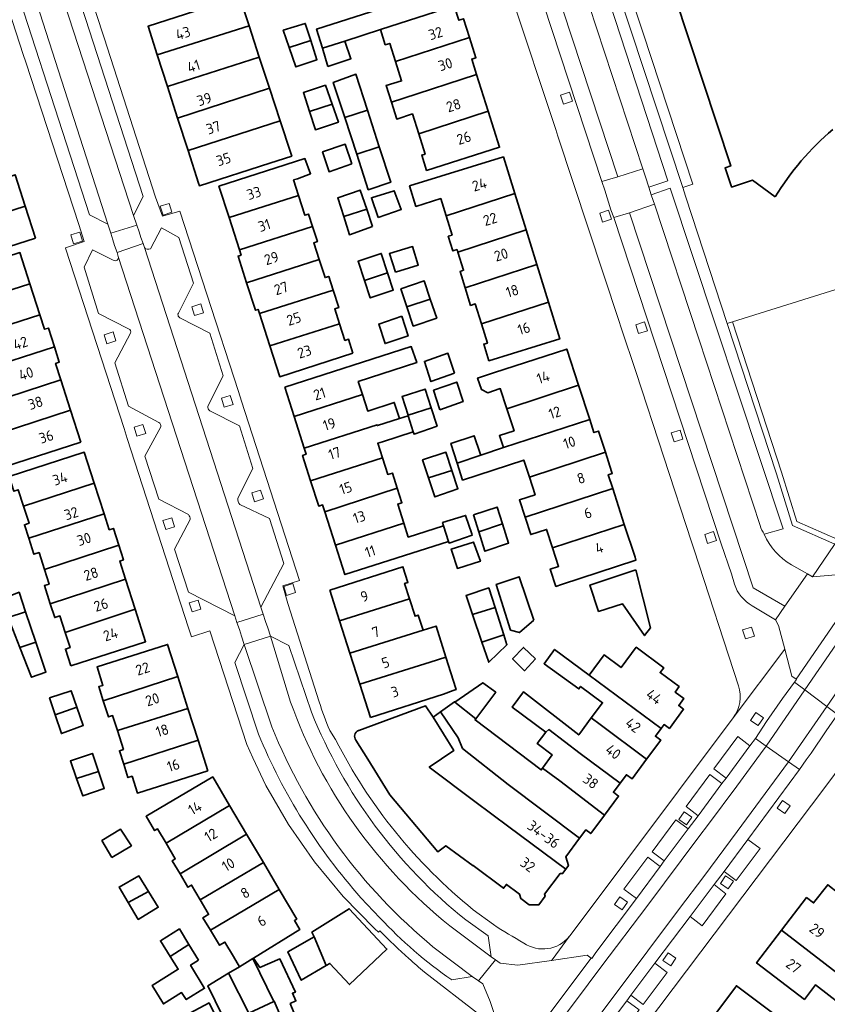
# Model space of a CAD drawing. Extents: x 150256 to 156914, y 461459 to 469481.
# Tile 336 of 656: x 155535 to 155638, y 463819 to 463946. Entities that reach past the tile are written whole.
import ezdxf
from ezdxf.enums import TextEntityAlignment as Align

# ---------------------------------------------------------------- set-up
doc = ezdxf.new("R2010")
doc.units = 0
doc.header["$LTSCALE"] = 0.75
for name, color, linetype, lineweight in [('B-RO-GR-GROENVOORZIENING-GV', 251, 'CONTINUOUS', 18), ('B-RO-GR-HAAG-GV', 251, 'CONTINUOUS', 13), ('B-RO-OG-BEBOUWING-GV', 6, 'CONTINUOUS', 35), ('B-RO-OG-BEBOUWING-T18', 1, 'CONTINUOUS', 18), ('B-RO-OG-TERREIN_CULTUURSCHEIDING-GV', 251, 'CONTINUOUS', 18), ('B-RO-VH-VERHARDING_ASFALT-GV', 251, 'CONTINUOUS', 18), ('B-RO-VH-VERHARDING_BETONSTRAATSTEEN-GV', 251, 'CONTINUOUS', 18), ('B-RO-VH-VERHARDING_TEGEL-GV', 251, 'CONTINUOUS', 18)]:
    doc.layers.add(name, color=color, linetype=linetype, lineweight=lineweight)
doc.styles.add('NLCS-ISO-M200-T18', font='NLCS-ISO.ttf', dxfattribs={"height": 360})

msp = doc.modelspace()

# ---------------------------------------------------------------- linework, layer by layer
at = {"layer": 'B-RO-GR-GROENVOORZIENING-GV'}
for points in [[(155605.555, 463935.318), (155605.188, 463936.461), (155604.045, 463936.094), (155604.412, 463934.951)], [(155554.18, 463921.074), (155553.827, 463922.22), (155552.68, 463921.868), (155553.033, 463920.721)], [(155610.577, 463920.186), (155610.21, 463921.329), (155609.067, 463920.962), (155609.434, 463919.819)], [(155542.698, 463917.386), (155542.345, 463918.533), (155541.198, 463918.18), (155541.551, 463917.033)], [(155558.223, 463908.172), (155557.87, 463909.319), (155556.724, 463908.966), (155557.076, 463907.819)], [(155615.201, 463905.883), (155614.834, 463907.026), (155613.691, 463906.659), (155614.058, 463905.516)], [(155639.634, 463879.109), (155634.383, 463881.418), (155632.402, 463887.748), (155626.101, 463907.005), (155625.433, 463906.795), (155631.735, 463887.535), (155633.81, 463880.905), (155639.232, 463878.521)], [(155546.985, 463904.573), (155546.632, 463905.72), (155545.485, 463905.367), (155545.838, 463904.22)], [(155562.016, 463896.429), (155561.663, 463897.576), (155560.516, 463897.223), (155560.869, 463896.076)], [(155550.808, 463892.703), (155550.455, 463893.85), (155549.308, 463893.497), (155549.661, 463892.35)], [(155619.747, 463891.994), (155619.38, 463893.137), (155618.237, 463892.77), (155618.604, 463891.627)], [(155565.91, 463884.305), (155565.557, 463885.452), (155564.41, 463885.1), (155564.763, 463883.953)], [(155554.516, 463880.742), (155554.163, 463881.889), (155553.016, 463881.537), (155553.369, 463880.39)], [(155624.052, 463878.975), (155623.685, 463880.118), (155622.542, 463879.751), (155622.909, 463878.608)], [(155570.036, 463872.295), (155569.683, 463873.442), (155568.536, 463873.089), (155568.889, 463871.942)], [(155557.896, 463870.176), (155557.544, 463871.323), (155556.397, 463870.97), (155556.749, 463869.823)], [(155628.921, 463866.724), (155628.554, 463867.867), (155627.411, 463867.5), (155627.778, 463866.357)], [(155628.409, 463855.91), (155629.401, 463855.234), (155630.077, 463856.226), (155629.085, 463856.902)], [(155631.833, 463844.632), (155632.825, 463843.956), (155633.501, 463844.948), (155632.509, 463845.624)], [(155619.226, 463843.182), (155620.218, 463842.506), (155620.894, 463843.498), (155619.902, 463844.174)], [(155624.551, 463834.968), (155625.543, 463834.292), (155626.219, 463835.284), (155625.227, 463835.96)], [(155610.964, 463832.272), (155611.956, 463831.596), (155612.632, 463832.588), (155611.64, 463833.264)], [(155617.186, 463825.088), (155618.178, 463824.412), (155618.854, 463825.404), (155617.862, 463826.08)]]:
    msp.add_lwpolyline(points, close=True, dxfattribs=at)
at = {"layer": 'B-RO-GR-HAAG-GV'}
msp.add_lwpolyline([(155639.232, 463878.521), (155639.634, 463879.109), (155634.383, 463881.418), (155632.402, 463887.748), (155626.101, 463907.005), (155625.433, 463906.795), (155631.735, 463887.535), (155633.81, 463880.905)], close=True, dxfattribs=at)
at = {"layer": 'B-RO-OG-BEBOUWING-GV'}
msp.add_lwpolyline([(155610.631, 463960.235), (155615.654, 463953.82), (155616.898, 463954.231), (155625.886, 463927.027), (155625.158, 463926.787), (155625.2, 463926.659), (155625.925, 463924.465), (155625.981, 463924.297), (155628.687, 463925.191), (155631.59, 463923.036)], dxfattribs=at)
for points in [[(155588.947, 463952.195), (155579.945, 463949.321), (155580.649, 463947.097), (155572.742, 463944.569), (155573.483, 463942.119), (155576.342, 463943.02), (155580.938, 463944.499), (155590.408, 463947.575)], [(155564.074, 463944.999), (155562.859, 463948.711), (155560.714, 463948.02), (155551.11, 463944.929), (155552.286, 463941.276)], [(155582.856, 463940.411), (155592.369, 463943.485), (155591.604, 463945.905), (155590.997, 463945.713), (155590.408, 463947.575), (155580.938, 463944.499), (155581.554, 463942.552), (155582.122, 463942.732)], [(155553.598, 463937.199), (155565.387, 463940.986), (155564.074, 463944.999), (155552.286, 463941.276)], [(155569.215, 463942.214), (155571.979, 463943.101), (155571.271, 463945.305), (155568.46, 463944.414)], [(155569.215, 463942.214), (155570.069, 463939.722), (155572.769, 463940.638), (155571.979, 463943.101)], [(155574.195, 463939.762), (155577.134, 463940.763), (155576.342, 463943.02), (155573.483, 463942.119)], [(155582.328, 463935.196), (155583.805, 463935.66), (155593.26, 463938.743), (155592.636, 463940.716), (155593.19, 463940.891), (155592.369, 463943.485), (155582.856, 463940.411), (155583.639, 463937.932), (155581.662, 463937.317)], [(155565.387, 463940.986), (155553.598, 463937.199), (155554.898, 463933.161), (155566.687, 463937.011)], [(155576.345, 463933.228), (155579.262, 463934.179), (155577.777, 463938.77), (155574.87, 463937.739)], [(155585.838, 463931.13), (155594.741, 463934.058), (155593.26, 463938.743), (155583.805, 463935.66), (155582.328, 463935.196), (155583.012, 463933.019), (155585.025, 463933.7)], [(155566.687, 463937.011), (155554.898, 463933.161), (155556.244, 463928.982), (155568.07, 463932.786)], [(155571.83, 463933.996), (155574.724, 463934.926), (155573.865, 463937.376), (155571.035, 463936.432)], [(155574.724, 463934.926), (155571.83, 463933.996), (155572.595, 463931.653), (155575.527, 463932.636)], [(155579.262, 463934.179), (155576.345, 463933.228), (155577.887, 463928.514), (155580.786, 463929.468)], [(155594.741, 463934.058), (155585.838, 463931.13), (155586.654, 463928.548), (155586.235, 463928.416), (155586.857, 463926.449), (155596.212, 463929.407)], [(155568.07, 463932.786), (155556.244, 463928.982), (155557.589, 463924.803), (155557.695, 463924.473), (155566.755, 463927.389), (155569.543, 463928.286), (155569.427, 463928.639)], [(155577.268, 463927.271), (155576.413, 463929.801), (155573.514, 463928.813), (155574.341, 463926.263)], [(155580.786, 463929.468), (155577.887, 463928.514), (155579.373, 463923.971), (155582.257, 463924.922)], [(155561.506, 463920.388), (155570.433, 463923.222), (155569.788, 463925.228), (155570.266, 463925.382), (155571.97, 463926.007), (155571.241, 463927.964), (155560.21, 463924.415)], [(155589.354, 463920.61), (155598.172, 463923.486), (155596.72, 463928.182), (155584.667, 463924.457), (155585.486, 463921.827), (155588.67, 463922.821)], [(155525.759, 463918.78), (155535.345, 463921.854), (155534.069, 463925.895), (155524.961, 463922.952), (155525.638, 463920.809), (155525.165, 463920.66)], [(155576.218, 463920.515), (155579.168, 463921.454), (155578.346, 463923.912), (155575.455, 463922.945)], [(155570.433, 463923.222), (155561.506, 463920.388), (155562.835, 463916.256), (155572.229, 463919.246), (155571.713, 463920.849), (155571.245, 463920.699)], [(155580.626, 463920.417), (155583.59, 463921.43), (155582.693, 463923.84), (155579.761, 463922.947)], [(155598.172, 463923.486), (155589.354, 463920.61), (155590.114, 463918.15), (155589.639, 463918.003), (155590.219, 463916.126), (155590.772, 463916.297), (155590.876, 463915.962), (155599.608, 463918.84)], [(155536.646, 463917.737), (155535.345, 463921.854), (155525.759, 463918.78), (155526.307, 463917.046), (155526.801, 463917.202), (155527.541, 463914.861)], [(155579.905, 463919.253), (155579.168, 463921.454), (155576.218, 463920.515), (155576.949, 463918.187)], [(155562.835, 463916.256), (155563.05, 463915.588), (155562.653, 463915.461), (155563.754, 463912.037), (155573.067, 463915.023), (155572.377, 463917.167), (155572.849, 463917.319), (155572.229, 463919.246)], [(155591.793, 463911.387), (155600.989, 463914.373), (155599.608, 463918.84), (155590.876, 463915.962), (155591.594, 463913.64), (155591.14, 463913.499)], [(155582.872, 463913.375), (155585.775, 463914.281), (155585.043, 463916.684), (155582.085, 463915.785)], [(155535.937, 463911.893), (155534.654, 463915.896), (155524.988, 463912.799), (155523.535, 463912.334), (155524.815, 463908.334), (155526.846, 463908.984)], [(155578.871, 463912.344), (155581.856, 463913.289), (155581.034, 463915.791), (155578.051, 463914.796)], [(155565.403, 463908.079), (155574.863, 463911.074), (155574.292, 463912.849), (155573.815, 463912.696), (155573.067, 463915.023), (155563.754, 463912.037), (155564.889, 463908.51), (155565.229, 463908.619)], [(155602.481, 463909.545), (155600.989, 463914.373), (155591.793, 463911.387), (155592.492, 463909.125), (155593.106, 463909.315), (155593.895, 463906.762)], [(155581.856, 463913.289), (155578.871, 463912.344), (155579.622, 463910.101), (155582.578, 463911.092)], [(155520.034, 463902.397), (155537.212, 463907.911), (155535.937, 463911.893), (155526.846, 463908.984), (155527.454, 463907.085), (155519.163, 463904.662)], [(155584.319, 463908.96), (155587.33, 463909.938), (155586.545, 463912.266), (155583.56, 463911.246)], [(155565.403, 463908.079), (155566.739, 463903.925), (155575.685, 463906.761), (155575.068, 463908.679), (155575.58, 463908.844), (155574.863, 463911.074)], [(155587.33, 463909.938), (155584.319, 463908.96), (155585.142, 463906.483), (155588.152, 463907.499)], [(155593.895, 463906.762), (155594.655, 463904.305), (155594.191, 463904.161), (155594.848, 463902.034), (155603.935, 463904.842), (155602.481, 463909.545)], [(155520.965, 463900.401), (155528.798, 463903.015), (155529.533, 463900.722), (155539.083, 463903.825), (155538.313, 463906.227), (155537.804, 463906.064), (155537.212, 463907.911), (155520.034, 463902.397), (155520.82, 463900.353)], [(155583.654, 463907.74), (155580.712, 463906.745), (155581.531, 463904.243), (155584.47, 463905.227)], [(155577.403, 463903.007), (155576.831, 463904.787), (155576.368, 463904.638), (155575.685, 463906.761), (155566.739, 463903.925), (155568.007, 463899.984)], [(155539.905, 463899.597), (155539.233, 463901.694), (155539.716, 463901.849), (155539.083, 463903.825), (155529.533, 463900.722), (155530.044, 463899.129), (155522.516, 463896.457), (155522.379, 463896.408), (155523.27, 463894.088), (155525.122, 463894.775), (155525.022, 463895.082), (155530.753, 463896.956), (155530.855, 463896.645)], [(155568.641, 463898.642), (155569.853, 463894.861), (155578.618, 463897.712), (155578.088, 463899.364), (155585.578, 463901.807), (155584.879, 463903.848)], [(155590.453, 463900.42), (155589.592, 463902.99), (155586.575, 463901.946), (155587.4, 463899.352)], [(155597.155, 463895.88), (155606.354, 463898.9), (155604.846, 463903.537), (155595.426, 463900.474), (155593.392, 463899.813), (155593.877, 463898.336), (155594.69, 463897.925), (155596.309, 463898.456)], [(155541.152, 463895.704), (155539.905, 463899.597), (155530.855, 463896.645), (155532.127, 463892.753)], [(155588.536, 463895.746), (155591.54, 463896.789), (155590.718, 463899.299), (155587.751, 463898.25)], [(155596.713, 463890.903), (155607.784, 463894.502), (155606.354, 463898.9), (155597.155, 463895.88), (155598.084, 463893.048), (155596.2, 463892.429)], [(155578.618, 463897.712), (155569.853, 463894.861), (155571.154, 463890.804), (155580.51, 463893.794), (155580.537, 463893.71), (155583.396, 463894.604), (155582.705, 463896.693), (155579.301, 463895.583)], [(155584.467, 463895.059), (155587.437, 463896.008), (155586.67, 463898.388), (155583.715, 463897.441)], [(155542.474, 463891.578), (155541.152, 463895.704), (155532.127, 463892.753), (155532.914, 463890.347), (155532.298, 463890.149), (155532.83, 463888.488)], [(155580.537, 463893.71), (155580.51, 463893.794), (155571.154, 463890.804), (155571.396, 463890.048), (155570.928, 463889.898), (155571.973, 463886.638), (155581.184, 463889.594), (155580.592, 463891.441), (155581.202, 463891.636), (155585.148, 463892.898), (155584.496, 463894.968), (155583.396, 463894.604)], [(155587.437, 463896.008), (155584.467, 463895.059), (155584.496, 463894.968), (155585.148, 463892.898), (155585.24, 463892.607), (155588.195, 463893.655)], [(155607.784, 463894.502), (155596.713, 463890.903), (155596.718, 463890.888), (155593.799, 463889.906), (155593.796, 463889.914), (155590.778, 463888.891), (155591.471, 463886.722), (155599.316, 463889.297), (155600.04, 463887.092), (155609.795, 463890.294), (155608.914, 463893.004), (155608.332, 463892.815)], [(155593.715, 463890.155), (155592.957, 463892.409), (155589.966, 463891.435), (155590.778, 463888.891), (155593.796, 463889.914)], [(155535.133, 463883.364), (155544.201, 463886.34), (155542.927, 463890.292), (155533.267, 463887.178), (155533.872, 463885.302), (155534.448, 463885.487)], [(155587.102, 463886.999), (155590.094, 463887.975), (155589.328, 463890.29), (155586.345, 463889.304)], [(155600.04, 463887.092), (155600.779, 463884.839), (155598.762, 463884.176), (155599.492, 463881.953), (155610.73, 463885.642), (155610.154, 463887.415), (155610.676, 463887.585), (155610.595, 463887.833), (155609.795, 463890.294)], [(155571.973, 463886.638), (155573.015, 463883.389), (155573.509, 463883.548), (155573.794, 463882.659), (155583.078, 463885.687), (155582.456, 463887.628), (155581.874, 463887.442), (155581.184, 463889.594)], [(155590.094, 463887.975), (155587.102, 463886.999), (155587.901, 463884.565), (155590.878, 463885.607)], [(155544.201, 463886.34), (155535.133, 463883.364), (155535.833, 463881.192), (155535.243, 463881.002), (155535.801, 463879.271), (155545.471, 463882.401)], [(155583.922, 463881.214), (155583.144, 463883.64), (155583.679, 463883.811), (155583.078, 463885.687), (155573.794, 463882.659), (155575.164, 463878.385)], [(155599.492, 463881.953), (155600.222, 463879.729), (155602.239, 463880.391), (155603.016, 463878.025), (155612.224, 463881.047), (155610.73, 463885.642)], [(155537.819, 463875.238), (155547.351, 463878.364), (155546.652, 463880.532), (155546.128, 463880.363), (155545.471, 463882.401), (155535.801, 463879.271), (155536.465, 463877.209), (155537.116, 463877.419)], [(155592.861, 463882.285), (155593.551, 463880.098), (155596.595, 463881.103), (155595.914, 463883.253)], [(155575.164, 463878.385), (155576.379, 463874.597), (155589.667, 463878.857), (155589.034, 463880.876), (155584.497, 463879.422), (155583.922, 463881.214)], [(155589.667, 463878.857), (155589.733, 463878.648), (155592.72, 463879.661), (155592.665, 463879.819), (155591.845, 463882.186), (155588.91, 463881.271), (155589.034, 463880.876)], [(155596.595, 463881.103), (155593.551, 463880.098), (155594.337, 463877.605), (155597.376, 463878.639)], [(155603.016, 463878.025), (155603.793, 463875.658), (155602.717, 463875.305), (155603.445, 463873.089), (155604.18, 463873.33), (155613.716, 463876.46), (155613.599, 463876.82), (155612.224, 463881.047)], [(155590.087, 463877.626), (155590.803, 463875.395), (155593.749, 463876.318), (155592.883, 463878.769), (155590.007, 463877.876)], [(155547.351, 463878.364), (155537.819, 463875.238), (155538.414, 463873.392), (155537.812, 463873.197), (155538.564, 463870.863), (155548.221, 463873.998), (155547.466, 463876.339), (155547.953, 463876.496)], [(155574.422, 463872.622), (155575.676, 463868.686), (155584.656, 463871.499), (155584.03, 463873.464), (155584.463, 463873.602), (155583.822, 463875.616)], [(155613.696, 463875.228), (155607.803, 463873.252), (155608.921, 463869.888), (155611.978, 463870.873), (155614.816, 463866.785), (155615.596, 463867.772)], [(155548.221, 463873.998), (155538.564, 463870.863), (155539.135, 463869.091), (155539.794, 463869.303), (155540.478, 463867.182), (155549.46, 463870.153)], [(155600.593, 463868.751), (155598.713, 463874.325), (155595.784, 463873.352), (155597.639, 463867.481), (155598.761, 463867.176)], [(155532.241, 463871.395), (155533.14, 463869.102), (155535.398, 463869.835), (155534.559, 463872.33)], [(155592.751, 463869.47), (155595.641, 463870.38), (155594.837, 463872.895), (155591.914, 463871.93)], [(155586.404, 463867.473), (155585.79, 463869.401), (155585.367, 463869.266), (155584.656, 463871.499), (155575.676, 463868.686), (155577.004, 463864.514)], [(155534.65, 463865.254), (155536.71, 463865.935), (155535.398, 463869.835), (155533.14, 463869.102)], [(155541.196, 463862.901), (155550.8, 463865.997), (155549.46, 463870.153), (155540.478, 463867.182), (155541.103, 463865.241), (155540.504, 463865.048)], [(155592.751, 463869.47), (155593.949, 463865.951), (155596.756, 463866.893), (155595.641, 463870.38)], [(155577.004, 463864.514), (155578.271, 463860.538), (155587.291, 463863.356), (155589.334, 463863.994), (155588.059, 463868), (155586.404, 463867.473)], [(155536.71, 463865.935), (155534.65, 463865.254), (155536.145, 463861.441), (155538.007, 463862.08)], [(155593.949, 463865.951), (155594.827, 463863.37), (155597.167, 463865.608), (155596.756, 463866.893)], [(155545.358, 463858.427), (155554.925, 463861.536), (155553.616, 463865.652), (155544.557, 463862.771), (155545.312, 463860.396), (155544.785, 463860.229)], [(155600.814, 463863.804), (155599.301, 463865.264), (155597.895, 463863.805), (155599.435, 463862.277)], [(155607.987, 463856.216), (155609.135, 463855.355), (155615.077, 463850.915), (155616.9, 463853.368), (155616.218, 463853.874), (155616.949, 463854.858), (155607.699, 463861.702), (155603.284, 463865.006), (155601.936, 463863.163), (155606.394, 463859.937), (155606.623, 463860.254), (155609.435, 463858.165)], [(155607.699, 463861.702), (155616.949, 463854.858), (155617.333, 463855.375), (155618.011, 463854.871), (155619.836, 463857.326), (155619.201, 463857.798), (155619.875, 463858.704), (155618.744, 463859.544), (155619.254, 463860.231), (155616.819, 463862.04), (155617.282, 463862.663), (155613.749, 463865.288), (155611.806, 463862.673), (155609.626, 463864.294)], [(155579.632, 463856.263), (155589.037, 463859.258), (155590.27, 463859.726), (155590.282, 463859.736), (155590.635, 463859.852), (155590.593, 463859.984), (155589.334, 463863.994), (155587.291, 463863.356), (155578.271, 463860.538)], [(155554.925, 463861.536), (155545.358, 463858.427), (155546.02, 463856.347), (155546.561, 463856.51), (155547.171, 463854.594), (155556.228, 463857.44)], [(155539.193, 463856.612), (155541.967, 463857.594), (155541.235, 463859.708), (155538.468, 463858.788)], [(155590.493, 463858.253), (155593.19, 463856.117), (155595.72, 463859.511), (155594.072, 463860.728)], [(155602.149, 463854.413), (155602.537, 463854.734), (155606.574, 463851.662), (155611.685, 463847.833), (155612.504, 463848.934), (155613.213, 463848.407), (155615.077, 463850.915), (155609.135, 463855.355), (155607.987, 463856.216), (155606.518, 463854.24), (155606.376, 463854.05), (155599.285, 463859.549), (155597.825, 463857.603)], [(155593.19, 463856.117), (155590.493, 463858.253), (155590.452, 463858.286), (155588.654, 463857.016), (155590.885, 463853.669), (155591.469, 463852.305), (155597.327, 463847.697), (155606.479, 463840.776), (155607.284, 463841.858), (155607.918, 463841.387), (155609.668, 463843.741), (155603.954, 463848.149), (155601.731, 463849.793), (155601.555, 463849.559), (155593.078, 463855.967)], [(155539.193, 463856.612), (155539.994, 463854.206), (155542.782, 463855.241), (155541.967, 463857.594)], [(155547.98, 463850.278), (155557.517, 463853.385), (155556.228, 463857.44), (155547.171, 463854.594), (155547.94, 463852.177), (155547.428, 463852.014)], [(155587.694, 463856.338), (155586.732, 463857.75), (155578.145, 463854.613), (155578.097, 463854.594), (155577.95, 463854.51), (155577.811, 463854.383), (155577.706, 463854.227), (155577.645, 463854.069), (155577.619, 463853.901), (155577.632, 463853.714), (155577.688, 463853.534), (155577.774, 463853.388), (155579.29, 463850.931), (155582.122, 463846.342), (155588.311, 463839.042), (155589.334, 463839.814), (155592.809, 463837.231), (155592.839, 463837.271), (155596.724, 463834.384), (155597.088, 463834.874), (155598.588, 463833.759), (155598.757, 463833.633), (155598.938, 463833.05), (155600.005, 463832.257), (155601.276, 463832.257), (155602.081, 463833.34), (155601.998, 463833.607), (155603.972, 463836.264), (155604.292, 463836.264), (155604.701, 463836.814), (155597.426, 463842.252), (155593.049, 463845.51), (155587.187, 463849.916), (155590.33, 463852.025)], [(155606.479, 463840.776), (155597.327, 463847.697), (155591.469, 463852.305), (155590.885, 463853.669), (155588.654, 463857.016), (155587.694, 463856.338), (155590.33, 463852.025), (155587.187, 463849.916), (155593.049, 463845.51), (155597.426, 463842.252), (155604.701, 463836.814), (155605.05, 463837.283), (155604.707, 463838.391)], [(155611.685, 463847.833), (155606.574, 463851.662), (155602.537, 463854.734), (155602.149, 463854.413), (155601.041, 463852.927), (155602.986, 463851.467), (155601.731, 463849.793), (155603.954, 463848.149), (155609.668, 463843.741), (155611.493, 463846.197), (155610.834, 463846.687)], [(155558.771, 463849.443), (155557.517, 463853.385), (155547.98, 463850.278), (155548.524, 463848.568), (155549.057, 463848.738), (155549.746, 463846.572)], [(155541.938, 463848.447), (155544.749, 463849.338), (155543.968, 463851.66), (155541.153, 463850.696)], [(155544.749, 463849.338), (155541.938, 463848.447), (155542.719, 463846.211), (155545.482, 463847.157)], [(155553.415, 463840.152), (155561.577, 463845.001), (155559.413, 463848.663), (155550.854, 463843.606), (155551.942, 463841.764), (155552.328, 463841.992)], [(155561.577, 463845.001), (155553.415, 463840.152), (155554.608, 463838.133), (155554.217, 463837.902), (155555.219, 463836.206), (155563.755, 463841.315)], [(155546.475, 463838.307), (155548.977, 463839.834), (155547.571, 463841.969), (155545.185, 463840.491)], [(155557.801, 463832.881), (155565.906, 463837.675), (155563.755, 463841.315), (155555.219, 463836.206), (155556.227, 463834.501), (155556.684, 463834.771)], [(155567.952, 463834.212), (155565.906, 463837.675), (155557.801, 463832.881), (155558.837, 463831.128), (155558.894, 463831.032), (155558.158, 463830.598), (155559.131, 463828.976)], [(155551.166, 463833.963), (155549.939, 463835.946), (155547.396, 463834.527), (155548.558, 463832.551)], [(155632.408, 463828.994), (155641.546, 463821.93), (155643.07, 463823.928), (155639.977, 463826.288), (155641.693, 463828.538), (155642.227, 463828.118), (155643.993, 463830.365), (155638.328, 463834.82), (155636.502, 463832.499), (155635.604, 463833.184)], [(155548.558, 463832.551), (155549.843, 463830.368), (155552.422, 463831.935), (155551.166, 463833.963)], [(155564.552, 463825.343), (155564.631, 463825.391), (155570.604, 463829.092), (155569.88, 463830.235), (155570.193, 463830.42), (155567.952, 463834.212), (155559.131, 463828.976), (155560.281, 463827.06), (155560.965, 463827.47), (155562.061, 463825.615), (155562.833, 463824.308)], [(155573.954, 463824.455), (155574.438, 463824.74), (155576.96, 463822.026), (155581.766, 463826.572), (155576.929, 463831.745), (155572.137, 463828.747), (155572.408, 463828.121)], [(155553.957, 463825.626), (155556.351, 463827.146), (155555.126, 463829.15), (155552.703, 463827.643)], [(155573.954, 463824.455), (155572.408, 463828.121), (155569.028, 463826.197), (155570.771, 463822.579)], [(155641.546, 463821.93), (155632.408, 463828.994), (155629.203, 463824.794), (155635.339, 463820.113), (155636.752, 463821.966), (155641.522, 463818.327), (155643.287, 463820.643)], [(155557.577, 463825.142), (155556.351, 463827.146), (155553.957, 463825.626), (155554.981, 463823.98), (155551.614, 463821.886), (155553.077, 463819.534), (155555.413, 463820.987), (155556.005, 463820.09), (155558.355, 463821.551), (155558.316, 463821.615), (155556.566, 463824.524)], [(155567.254, 463819.865), (155564.552, 463825.343), (155562.833, 463824.308), (155561.451, 463823.477), (155564.023, 463818.353)], [(155564.631, 463825.391), (155564.552, 463825.343), (155567.254, 463819.865), (155567.278, 463819.877), (155568.71, 463816.579), (155570.305, 463817.281), (155569.359, 463819.579), (155570.089, 463819.93), (155569.63, 463820.903), (155570.008, 463821.065), (155568.036, 463825.309), (155565.468, 463824.201)], [(155564.023, 463818.353), (155561.451, 463823.477), (155558.792, 463821.878), (155561.551, 463816.167), (155564.062, 463817.877), (155563.873, 463818.283)], [(155632.066, 463811.439), (155634.048, 463814.176), (155635.102, 463813.446), (155636.507, 463815.256), (155633.319, 463817.581), (155633.282, 463817.527), (155633.108, 463817.658), (155632.796, 463817.242), (155626.619, 463821.875), (155623.563, 463817.8)], [(155558.585, 463814.196), (155560.856, 463815.749), (155558.938, 463819.669), (155556.451, 463818.345)]]:
    msp.add_lwpolyline(points, close=True, dxfattribs=at)
msp.add_lwpolyline([(155631.59, 463923.036, -0.0788923), (155638.974, 463931.711)], format="xyb", dxfattribs=at)
at = {"layer": 'B-RO-OG-TERREIN_CULTUURSCHEIDING-GV'}
for points in [[(155615.363, 463924.315), (155617.83, 463925.102), (155598.2, 463985.142), (155595.678, 463984.337), (155595.89, 463983.547), (155614.605, 463926.642), (155614.93, 463925.624)], [(155649.97, 463894.212), (155649.747, 463895.059), (155642.934, 463912.297), (155626.101, 463907.005), (155632.402, 463887.748), (155634.383, 463881.418), (155639.634, 463879.109), (155649.868, 463894.08)]]:
    msp.add_lwpolyline(points, close=True, dxfattribs=at)
for points in [[(155599.577, 463985.224), (155619.726, 463924.236), (155621.005, 463924.671), (155614.656, 463944.046), (155608.321, 463963.204)], [(155630.178, 463879.768), (155632.591, 463880.488), (155618.113, 463924.169), (155615.685, 463923.328), (155615.715, 463923.171), (155616.085, 463922.107)], [(155616.085, 463922.107), (155621.787, 463904.838), (155629.645, 463880.89)]]:
    msp.add_lwpolyline(points, dxfattribs=at)
msp.add_lwpolyline([(155629.645, 463880.89, 0.0331231), (155630.178, 463879.768)], format="xyb", dxfattribs=at)
at = {"layer": 'B-RO-VH-VERHARDING_ASFALT-GV'}
for points in [[(155595.89, 463983.547), (155592.655, 463982.522), (155611.379, 463925.626), (155614.605, 463926.642)], [(155546.334, 463918.387), (155549.657, 463919.43), (155549.246, 463920.658), (155535.637, 463962.48), (155535.428, 463963.078), (155532.287, 463962.019), (155532.475, 463961.45), (155545.928, 463919.535)], [(155612.882, 463921.017), (155616.085, 463922.107), (155615.715, 463923.171), (155615.685, 463923.328), (155615.363, 463924.315), (155614.93, 463925.624), (155614.605, 463926.642), (155611.379, 463925.626), (155609.356, 463925.009), (155609.709, 463923.922), (155610.473, 463921.406), (155610.865, 463920.392)], [(155549.657, 463919.43), (155546.334, 463918.387), (155546.569, 463917.542), (155546.811, 463916.807), (155547.13, 463915.933), (155550.474, 463917.05), (155550.185, 463917.836), (155549.962, 463918.559)], [(155562.261, 463869.332), (155562.518, 463868.448), (155565.9, 463869.528), (155565.572, 463870.411), (155550.637, 463916.54), (155550.474, 463917.05), (155547.13, 463915.933), (155547.288, 463915.401)], [(155562.518, 463868.448), (155562.824, 463867.57), (155563.104, 463866.699), (155563.445, 463865.626), (155566.802, 463866.697), (155566.458, 463867.77), (155566.159, 463868.583), (155565.9, 463869.528)], [(155634.06, 463860.794), (155632.544, 463858.704), (155630.485, 463855.765), (155629.044, 463853.584), (155630.435, 463852.605), (155635.381, 463859.806), (155635.381, 463859.807)], [(155635.381, 463859.807), (155635.381, 463859.806), (155630.435, 463852.605), (155633.304, 463850.587), (155638.222, 463857.684)], [(155639.591, 463856.661), (155638.222, 463857.684), (155633.304, 463850.587), (155634.695, 463849.608), (155635.572, 463850.832), (155636.191, 463851.718), (155638.11, 463854.551)]]:
    msp.add_lwpolyline(points, close=True, dxfattribs=at)
for points in [[(155654.298, 463890.428), (155652.937, 463888.427), (155650.05, 463884.209), (155649.542, 463883.467), (155646.652, 463879.273), (155643.452, 463874.464), (155643.421, 463874.487), (155634.274, 463861.196), (155634.336, 463861.152), (155634.06, 463860.794), (155635.381, 463859.807), (155644.827, 463873.531), (155651.453, 463883.249), (155654.34, 463887.467), (155661.148, 463897.436), (155664.038, 463901.671), (155677.325, 463921.082), (155680.491, 463925.707), (155682.127, 463928.104), (155692.866, 463943.828), (155695.727, 463948.068), (155695.852, 463948.287)], [(155695.852, 463948.287), (155695.727, 463948.068), (155692.866, 463943.828), (155682.127, 463928.104), (155680.491, 463925.707), (155677.325, 463921.082), (155664.038, 463901.671), (155661.148, 463897.436), (155654.34, 463887.467), (155651.453, 463883.249), (155644.827, 463873.531), (155635.381, 463859.807), (155638.222, 463857.684), (155647.27, 463870.845), (155653.773, 463880.272), (155656.638, 463884.47), (155665.278, 463897.093), (155668.188, 463901.354), (155680.258, 463918.924), (155681.231, 463920.34), (155686.174, 463927.569), (155696.624, 463942.752)], [(155696.624, 463942.752), (155686.174, 463927.569), (155681.231, 463920.34), (155680.258, 463918.924), (155668.188, 463901.354), (155665.278, 463897.093), (155656.638, 463884.47), (155653.773, 463880.272), (155647.27, 463870.845), (155638.222, 463857.684), (155639.591, 463856.661), (155640.391, 463857.838), (155648.671, 463869.882), (155652.087, 463874.822)], [(155629.645, 463880.89), (155621.787, 463904.838), (155616.085, 463922.107), (155612.882, 463921.017), (155628.775, 463872.91), (155632.835, 463870.539), (155635.744, 463874.683), (155633.666, 463875.854)], [(155569.408, 463858.221), (155566.802, 463866.697), (155563.445, 463865.626), (155566.984, 463855.089)], [(155599.37, 463811.128), (155605.826, 463819.735), (155609.342, 463824.421), (155615.122, 463832.045), (155621.771, 463840.969), (155623.037, 463842.607), (155626.673, 463847.486), (155629.708, 463851.634), (155630.435, 463852.605), (155629.044, 463853.584), (155628.347, 463852.653), (155625.301, 463848.49), (155624.741, 463847.802), (155621.692, 463843.647), (155620.426, 463842.009), (155617.349, 463837.895), (155616.81, 463837.183), (155613.767, 463833.072), (155608.56, 463826.12), (155608.057, 463825.351), (155607.965, 463825.418), (155604.46, 463820.746), (155597.993, 463812.127)], [(155608.693, 463817.64), (155611.175, 463820.935), (155619.322, 463831.783), (155622.411, 463835.894), (155626.723, 463841.636), (155633.304, 463850.587), (155630.435, 463852.605), (155629.708, 463851.634), (155626.673, 463847.486), (155623.037, 463842.607), (155621.771, 463840.969), (155615.122, 463832.045), (155609.342, 463824.421), (155605.826, 463819.735), (155599.37, 463811.128)], [(155610.058, 463816.628), (155612.533, 463819.912), (155613.06, 463820.653), (155616.152, 463824.747), (155620.681, 463830.762), (155623.77, 463834.873), (155625.038, 463836.543), (155628.093, 463840.629), (155634.695, 463849.608), (155633.304, 463850.587), (155626.723, 463841.636), (155622.411, 463835.894), (155619.322, 463831.783), (155611.175, 463820.935), (155608.693, 463817.64)], [(155593.528, 463822.491), (155595.702, 463825.187), (155595.147, 463825.592), (155589.831, 463829.542)], [(155587.669, 463826.87), (155592.701, 463823.059), (155593.528, 463822.491)]]:
    msp.add_lwpolyline(points, dxfattribs=at)
for points in [[(155630.178, 463879.768, -0.0331231), (155629.645, 463880.89)], [(155633.666, 463875.854, -0.154), (155630.178, 463879.768)], [(155589.831, 463829.542, -0.1384827), (155569.408, 463858.221)], [(155566.984, 463855.089, 0.1250607), (155587.669, 463826.87)]]:
    msp.add_lwpolyline(points, format="xyb", dxfattribs=at)
at = {"layer": 'B-RO-VH-VERHARDING_BETONSTRAATSTEEN-GV'}
for points in [[(155592.655, 463982.522), (155590.609, 463981.958), (155596.358, 463964.491), (155597.605, 463960.691), (155609.356, 463925.009), (155611.379, 463925.626)], [(155549.246, 463920.658), (155550.492, 463923.087), (155538.145, 463961.13), (155535.637, 463962.48)], [(155532.475, 463961.45), (155531.207, 463958.917), (155543.583, 463920.729), (155545.928, 463919.535)]]:
    msp.add_lwpolyline(points, close=True, dxfattribs=at)
for points in [[(155628.643, 463870.592), (155631.623, 463868.816), (155632.835, 463870.539), (155628.775, 463872.91), (155612.882, 463921.017), (155610.865, 463920.392)], [(155610.865, 463920.392), (155624.64, 463878.543), (155625.971, 463874.691), (155626.356, 463873.385)], [(155555.003, 463908.155), (155556.93, 463911.99), (155555.05, 463917.836), (155552.825, 463919.064), (155551.412, 463916.407)], [(155550.637, 463916.54), (155565.572, 463870.411), (155568.518, 463876.022), (155566.703, 463881.802), (155562.873, 463883.597)], [(155546.639, 463914.931), (155543.97, 463916.254), (155542.898, 463914.052), (155544.765, 463908.095), (155548.611, 463906.115)], [(155556.521, 463881.686), (155554.52, 463877.879), (155556.302, 463872.354), (155562.261, 463869.332), (155547.288, 463915.401)], [(155558.796, 463896.213), (155560.757, 463900.083), (155559.019, 463905.588), (155555.175, 463907.554)], [(155548.843, 463905.559), (155546.839, 463901.746), (155548.617, 463896.206), (155552.484, 463894.118)], [(155562.62, 463884.389), (155564.555, 463888.22), (155562.841, 463893.694), (155559.048, 463895.62)], [(155552.742, 463893.562), (155550.693, 463889.79), (155552.495, 463884.276), (155556.288, 463882.294)], [(155572.081, 463856.943), (155569.171, 463865.519), (155566.802, 463866.697), (155569.408, 463858.221)], [(155566.984, 463855.089), (155563.445, 463865.626), (155562.252, 463863.348), (155565.274, 463854.137)], [(155578.423, 463833.164), (155580.868, 463830.597)], [(155589.831, 463829.542), (155595.147, 463825.592), (155594.732, 463828.266), (155591.888, 463830.317)], [(155592.701, 463823.059), (155587.669, 463826.87)], [(155590.095, 463822.608), (155592.701, 463823.059)]]:
    msp.add_lwpolyline(points, dxfattribs=at)
for points in [[(155551.412, 463916.407, -0.3857393), (155550.637, 463916.54)], [(155547.288, 463915.401, -0.7156605), (155546.639, 463914.931)], [(155555.175, 463907.554, -0.4328726), (155555.003, 463908.155)], [(155548.611, 463906.115, -0.496937), (155548.843, 463905.559)], [(155559.048, 463895.62, -0.2928516), (155558.796, 463896.213)], [(155552.484, 463894.118, -0.2803088), (155552.742, 463893.562)], [(155562.873, 463883.597, -0.2384992), (155562.62, 463884.389)], [(155556.288, 463882.294, -0.1988098), (155556.521, 463881.686)], [(155626.356, 463873.385, 0.1870346), (155628.643, 463870.592)], [(155569.408, 463858.221, 0.1384827), (155589.831, 463829.542)], [(155591.888, 463830.317, -0.1291548), (155572.081, 463856.943)], [(155587.669, 463826.87, -0.1250607), (155566.984, 463855.089)], [(155565.274, 463854.137, 0.083874), (155578.423, 463833.164)], [(155580.868, 463830.597, 0.0554111), (155590.095, 463822.608)]]:
    msp.add_lwpolyline(points, format="xyb", dxfattribs=at)
at = {"layer": 'B-RO-VH-VERHARDING_TEGEL-GV'}
for points in [[(155599.54, 463985.569), (155598.2, 463985.142), (155617.83, 463925.102), (155615.363, 463924.315), (155615.685, 463923.328), (155618.113, 463924.169), (155632.591, 463880.488), (155630.178, 463879.768)], [(155633.666, 463875.854), (155635.744, 463874.683), (155636.362, 463874.318), (155639.189, 463878.458), (155639.232, 463878.521), (155633.81, 463880.905), (155631.735, 463887.535), (155625.433, 463906.795), (155620.132, 463922.996), (155620.089, 463923.127), (155619.726, 463924.236), (155599.577, 463985.224)], [(155626.356, 463873.385), (155625.971, 463874.691), (155624.64, 463878.543), (155610.865, 463920.392), (155610.473, 463921.406), (155609.709, 463923.922), (155609.356, 463925.009), (155597.605, 463960.691), (155596.358, 463964.491), (155590.609, 463981.958), (155585.786, 463980.568)], [(155539.319, 463964.334), (155535.428, 463963.078), (155535.637, 463962.48), (155538.145, 463961.13), (155550.492, 463923.087), (155549.246, 463920.658), (155549.657, 463919.43), (155549.962, 463918.559), (155550.185, 463917.836), (155550.474, 463917.05), (155550.637, 463916.54)], [(155547.288, 463915.401), (155547.13, 463915.933), (155546.811, 463916.807), (155546.569, 463917.542), (155546.334, 463918.387), (155545.928, 463919.535), (155543.583, 463920.729), (155531.207, 463958.917), (155532.475, 463961.45), (155532.287, 463962.019), (155528.195, 463960.701)], [(155573.073, 463858.289), (155569.042, 463870.888), (155569.039, 463870.908), (155568.386, 463873.16), (155570.547, 463873.835), (155563.09, 463896.862), (155562.696, 463898.078), (155558.651, 463910.568), (155555.206, 463921.21), (155552.959, 463920.56), (155552.084, 463923.018), (155545.461, 463943.429), (155545.243, 463944.1), (155539.639, 463961.364), (155539.636, 463961.374), (155539.572, 463961.598)], [(155594.001, 463960.33), (155594.445, 463958.969), (155594.45, 463958.971), (155597.753, 463948.818), (155603.424, 463931.674), (155603.703, 463930.832), (155611.524, 463907.187), (155611.826, 463906.275), (155613.728, 463900.525), (155620.842, 463878.8), (155621.178, 463877.772), (155626.885, 463860.342)], [(155529.492, 463958.532), (155535.083, 463941.319), (155535.405, 463940.324), (155542.225, 463919.499), (155542.915, 463917.324), (155540.524, 463916.507), (155540.529, 463916.492), (155548.021, 463893.355), (155548.438, 463892.069), (155556.306, 463867.772), (155556.677, 463866.625), (155559.031, 463867.374), (155563.765, 463852.815), (155564.171, 463851.954), (155564.571, 463851.103), (155566.237, 463847.566), (155569.138, 463842.542), (155572.447, 463837.777), (155576.143, 463833.304), (155580.198, 463829.155), (155580.671, 463828.746), (155580.854, 463828.905)], [(155551.412, 463916.407), (155552.825, 463919.064), (155555.05, 463917.836), (155556.93, 463911.99), (155555.003, 463908.155)], [(155548.611, 463906.115), (155544.765, 463908.095), (155542.898, 463914.052), (155543.97, 463916.254), (155546.639, 463914.931)], [(155555.175, 463907.554), (155559.019, 463905.588), (155560.757, 463900.083), (155558.796, 463896.213)], [(155552.484, 463894.118), (155548.617, 463896.206), (155546.839, 463901.746), (155548.843, 463905.559)], [(155559.048, 463895.62), (155562.841, 463893.694), (155564.555, 463888.22), (155562.62, 463884.389)], [(155556.288, 463882.294), (155552.495, 463884.276), (155550.693, 463889.79), (155552.742, 463893.562)], [(155562.873, 463883.597), (155566.703, 463881.802), (155568.518, 463876.022), (155565.572, 463870.411), (155565.9, 463869.528), (155566.159, 463868.583), (155566.458, 463867.77), (155566.802, 463866.697), (155569.171, 463865.519), (155572.081, 463856.943)], [(155562.518, 463868.448), (155562.261, 463869.332), (155556.302, 463872.354), (155554.52, 463877.879), (155556.521, 463881.686)], [(155639.189, 463878.458), (155636.362, 463874.318), (155642.886, 463874.887)], [(155626.206, 463856.225), (155632.812, 463865.033), (155631.994, 463868.095), (155631.623, 463868.816), (155628.643, 463870.592)], [(155565.274, 463854.137), (155562.252, 463863.348), (155563.445, 463865.626), (155563.104, 463866.699), (155562.824, 463867.57), (155562.518, 463868.448)], [(155639.591, 463856.661), (155638.11, 463854.551), (155636.191, 463851.718), (155635.572, 463850.832), (155634.695, 463849.608), (155628.093, 463840.629), (155629.641, 463839.484), (155626.578, 463835.363), (155625.038, 463836.543), (155623.77, 463834.873), (155625.272, 463833.649), (155622.235, 463829.553), (155620.681, 463830.762), (155616.152, 463824.747), (155617.725, 463823.568), (155614.649, 463819.476), (155613.06, 463820.653), (155612.533, 463819.912), (155614.109, 463818.765)], [(155575.178, 463853.431), (155574.431, 463854.607)], [(155613.121, 463814.374), (155638.067, 463847.486), (155643.537, 463854.768)], [(155580.868, 463830.597), (155578.423, 463833.164)], [(155595.428, 463829.703), (155592.83, 463831.622)], [(155591.888, 463830.317), (155594.732, 463828.266), (155595.147, 463825.592), (155595.702, 463825.187), (155596.306, 463824.755), (155598.57, 463824.496), (155602.872, 463825.113), (155602.945, 463825.21), (155605.184, 463828.207)], [(155586.583, 463823.599), (155593.557, 463818.22)], [(155593.866, 463812.771), (155596.255, 463816.191), (155595.005, 463819.834), (155594.072, 463822.102), (155593.528, 463822.491), (155592.701, 463823.059), (155590.095, 463822.608)]]:
    msp.add_lwpolyline(points, dxfattribs=at)
for points in [[(155605.555, 463935.318), (155604.412, 463934.951), (155604.045, 463936.094), (155605.188, 463936.461)], [(155610.577, 463920.186), (155609.434, 463919.819), (155609.067, 463920.962), (155610.21, 463921.329)], [(155558.223, 463908.172), (155557.076, 463907.819), (155556.724, 463908.966), (155557.87, 463909.319)], [(155615.201, 463905.883), (155614.058, 463905.516), (155613.691, 463906.659), (155614.834, 463907.026)], [(155546.985, 463904.573), (155545.838, 463904.22), (155545.485, 463905.367), (155546.632, 463905.72)], [(155562.016, 463896.429), (155560.869, 463896.076), (155560.516, 463897.223), (155561.663, 463897.576)], [(155550.808, 463892.703), (155549.661, 463892.35), (155549.308, 463893.497), (155550.455, 463893.85)], [(155619.747, 463891.994), (155618.604, 463891.627), (155618.237, 463892.77), (155619.38, 463893.137)], [(155565.91, 463884.305), (155564.763, 463883.953), (155564.41, 463885.1), (155565.557, 463885.452)], [(155554.516, 463880.742), (155553.369, 463880.39), (155553.016, 463881.537), (155554.163, 463881.889)], [(155624.052, 463878.975), (155622.909, 463878.608), (155622.542, 463879.751), (155623.685, 463880.118)], [(155636.362, 463874.318), (155635.744, 463874.683), (155632.835, 463870.539), (155631.623, 463868.816), (155631.994, 463868.095), (155632.812, 463865.033), (155633.731, 463861.591), (155634.274, 463861.196), (155643.421, 463874.487), (155642.886, 463874.887)], [(155557.896, 463870.176), (155556.749, 463869.823), (155556.397, 463870.97), (155557.544, 463871.323)], [(155628.921, 463866.724), (155627.778, 463866.357), (155627.411, 463867.5), (155628.554, 463867.867)], [(155624.741, 463847.802), (155625.301, 463848.49), (155623.72, 463849.695), (155626.788, 463853.821), (155628.347, 463852.653), (155629.044, 463853.584), (155630.485, 463855.765), (155632.544, 463858.704), (155634.06, 463860.794), (155634.336, 463861.152), (155634.274, 463861.196), (155633.731, 463861.591), (155632.812, 463865.033), (155626.206, 463856.225), (155605.284, 463828.329), (155605.184, 463828.207), (155602.945, 463825.21), (155602.872, 463825.113), (155607.477, 463825.773), (155607.965, 463825.418), (155608.057, 463825.351), (155608.56, 463826.12), (155613.767, 463833.072), (155612.182, 463834.26), (155615.262, 463838.369), (155616.81, 463837.183), (155617.349, 463837.895), (155615.778, 463839.062), (155618.854, 463843.168), (155620.426, 463842.009), (155621.692, 463843.647), (155620.153, 463844.851), (155623.186, 463848.967)], [(155628.409, 463855.91), (155629.085, 463856.902), (155630.077, 463856.226), (155629.401, 463855.234)], [(155628.347, 463852.653), (155626.788, 463853.821), (155623.72, 463849.695), (155625.301, 463848.49)], [(155621.692, 463843.647), (155624.741, 463847.802), (155623.186, 463848.967), (155620.153, 463844.851)], [(155631.833, 463844.632), (155632.509, 463845.624), (155633.501, 463844.948), (155632.825, 463843.956)], [(155620.426, 463842.009), (155618.854, 463843.168), (155615.778, 463839.062), (155617.349, 463837.895)], [(155619.226, 463843.182), (155619.902, 463844.174), (155620.894, 463843.498), (155620.218, 463842.506)], [(155625.038, 463836.543), (155626.578, 463835.363), (155629.641, 463839.484), (155628.093, 463840.629)], [(155616.81, 463837.183), (155615.262, 463838.369), (155612.182, 463834.26), (155613.767, 463833.072)], [(155624.551, 463834.968), (155625.227, 463835.96), (155626.219, 463835.284), (155625.543, 463834.292)], [(155620.681, 463830.762), (155622.235, 463829.553), (155625.272, 463833.649), (155623.77, 463834.873)], [(155610.964, 463832.272), (155611.64, 463833.264), (155612.632, 463832.588), (155611.956, 463831.596)], [(155595.702, 463825.187), (155593.528, 463822.491), (155594.072, 463822.102), (155595.005, 463819.834), (155596.255, 463816.191), (155597.515, 463812.518), (155597.993, 463812.127), (155604.46, 463820.746), (155607.965, 463825.418), (155607.477, 463825.773), (155602.872, 463825.113), (155598.57, 463824.496), (155596.306, 463824.755)], [(155617.186, 463825.088), (155617.862, 463826.08), (155618.854, 463825.404), (155618.178, 463824.412)], [(155613.06, 463820.653), (155614.649, 463819.476), (155617.725, 463823.568), (155616.152, 463824.747)], [(155611.633, 463815.469), (155614.109, 463818.765), (155612.533, 463819.912), (155610.058, 463816.628), (155609.449, 463815.819), (155611.034, 463814.672)]]:
    msp.add_lwpolyline(points, close=True, dxfattribs=at)
for points in [[(155550.637, 463916.54, 0.3857393), (155551.412, 463916.407)], [(155546.639, 463914.931, 0.7156605), (155547.288, 463915.401)], [(155555.003, 463908.155, 0.4328726), (155555.175, 463907.554)], [(155548.843, 463905.559, 0.496937), (155548.611, 463906.115)], [(155558.796, 463896.213, 0.2928516), (155559.048, 463895.62)], [(155552.742, 463893.562, 0.2803088), (155552.484, 463894.118)], [(155562.62, 463884.389, 0.2384992), (155562.873, 463883.597)], [(155556.521, 463881.686, 0.1988098), (155556.288, 463882.294)], [(155630.178, 463879.768, 0.154), (155633.666, 463875.854)], [(155628.643, 463870.592, -0.1870346), (155626.356, 463873.385)], [(155626.885, 463860.342, -0.2436076), (155626.206, 463856.225)], [(155574.431, 463854.607, -0.0254706), (155573.073, 463858.289)], [(155572.081, 463856.943, 0.1291548), (155591.888, 463830.317)], [(155578.423, 463833.164, -0.083874), (155565.274, 463854.137)], [(155592.83, 463831.622, -0.1057035), (155575.178, 463853.431)], [(155590.095, 463822.608, -0.0554111), (155580.868, 463830.597)], [(155599.327, 463827.348, -0.0134784), (155595.428, 463829.703)], [(155580.854, 463828.905, 0.0126397), (155584.585, 463825.358)], [(155605.184, 463828.207, -0.3918489), (155599.327, 463827.348)], [(155584.585, 463825.358, 0.0066443), (155586.583, 463823.599)]]:
    msp.add_lwpolyline(points, format="xyb", dxfattribs=at)

# ---------------------------------------------------------------- texts
at = {"layer": 'B-RO-OG-BEBOUWING-T18', "style": 'NLCS-ISO-M200-T18'}
for s, rotation, p in [('43', 17.8, (155555.597, 463944.045)), ('32', 17.5, (155588.001, 463944.032)), ('41', 17.8, (155556.955, 463939.825)), ('30', 17.6, (155589.26, 463940.052)), ('39', 17.8, (155558.323, 463935.576)), ('28', 17.5, (155590.314, 463934.79)), ('37', 17.9, (155559.494, 463931.939)), ('26', 17.6, (155591.637, 463930.609)), ('35', 17.8, (155560.802, 463927.876)), ('24', 17.2, (155593.631, 463924.63)), ('33', 17.8, (155564.695, 463923.536)), ('31', 17.8, (155566.026, 463919.398)), ('22', 17.2, (155595.003, 463920.192)), ('20', 17.2, (155596.413, 463915.632)), ('29', 17.8, (155566.943, 463915.187)), ('27', 17.8, (155568.184, 463911.328)), ('18', 17.2, (155597.849, 463910.986)), ('25', 17.8, (155569.819, 463907.412)), ('16', 17.2, (155599.338, 463906.167)), ('42', 17.8, (155534.732, 463904.294)), ('23', 17.8, (155571.174, 463903.199)), ('40', 17.8, (155535.454, 463900.381)), ('14', 18, (155601.818, 463899.914)), ('21', 17.8, (155573.114, 463897.793)), ('38', 17.8, (155536.658, 463896.622)), ('12', 18, (155603.292, 463895.38)), ('19', 17.8, (155574.363, 463893.897)), ('36', 17.8, (155538.045, 463892.29)), ('10', 18, (155605.181, 463891.548)), ('17', 17.8, (155575.043, 463890.164)), ('34', 17.9, (155539.814, 463886.912)), ('8', 18, (155606.667, 463886.977)), ('15', 17.8, (155576.476, 463885.694)), ('32', 17.9, (155541.25, 463882.456)), ('13', 17.8, (155578.21, 463881.986)), ('6', 18, (155607.544, 463882.505)), ('30', 17.9, (155542.894, 463879.152)), ('11', 17.8, (155579.624, 463877.576)), ('4', 18, (155608.994, 463878.046)), ('28', 17.9, (155543.792, 463874.699)), ('9', 17.7, (155578.874, 463871.824)), ('26', 17.9, (155545.072, 463870.728)), ('24', 17.9, (155546.293, 463866.941)), ('7', 17.6, (155580.335, 463867.238)), ('22', 17.6, (155550.411, 463862.532)), ('5', 17.7, (155581.583, 463863.32)), ('20', 17.6, (155551.666, 463858.587)), ('3', 17.6, (155582.773, 463859.582)), ('44', 323.4, (155616.051, 463858.939)), ('42', 323.4, (155613.35, 463855.297)), ('18', 17.6, (155552.93, 463854.61)), ('40', 323.4, (155610.807, 463851.875)), ('16', 17.6, (155554.352, 463850.138)), ('38', 323.4, (155607.919, 463848.094)), ('14', 30.6, (155557.122, 463844.677)), ('34-36', 323.4, (155601.873, 463841.284)), ('12', 30.6, (155559.174, 463841.204)), ('10', 30.6, (155561.413, 463837.415)), ('32', 323.4, (155599.834, 463837.401)), ('8', 30.6, (155563.558, 463833.786)), ('6', 30.6, (155565.682, 463830.191)), ('29', 322.7, (155636.96, 463828.928)), ('27', 322.6, (155633.934, 463824.399))]:
    msp.add_text(s, height=1.35, rotation=rotation, dxfattribs=at).set_placement(p, align=Align.MIDDLE)

doc.saveas('drawing.dxf')
